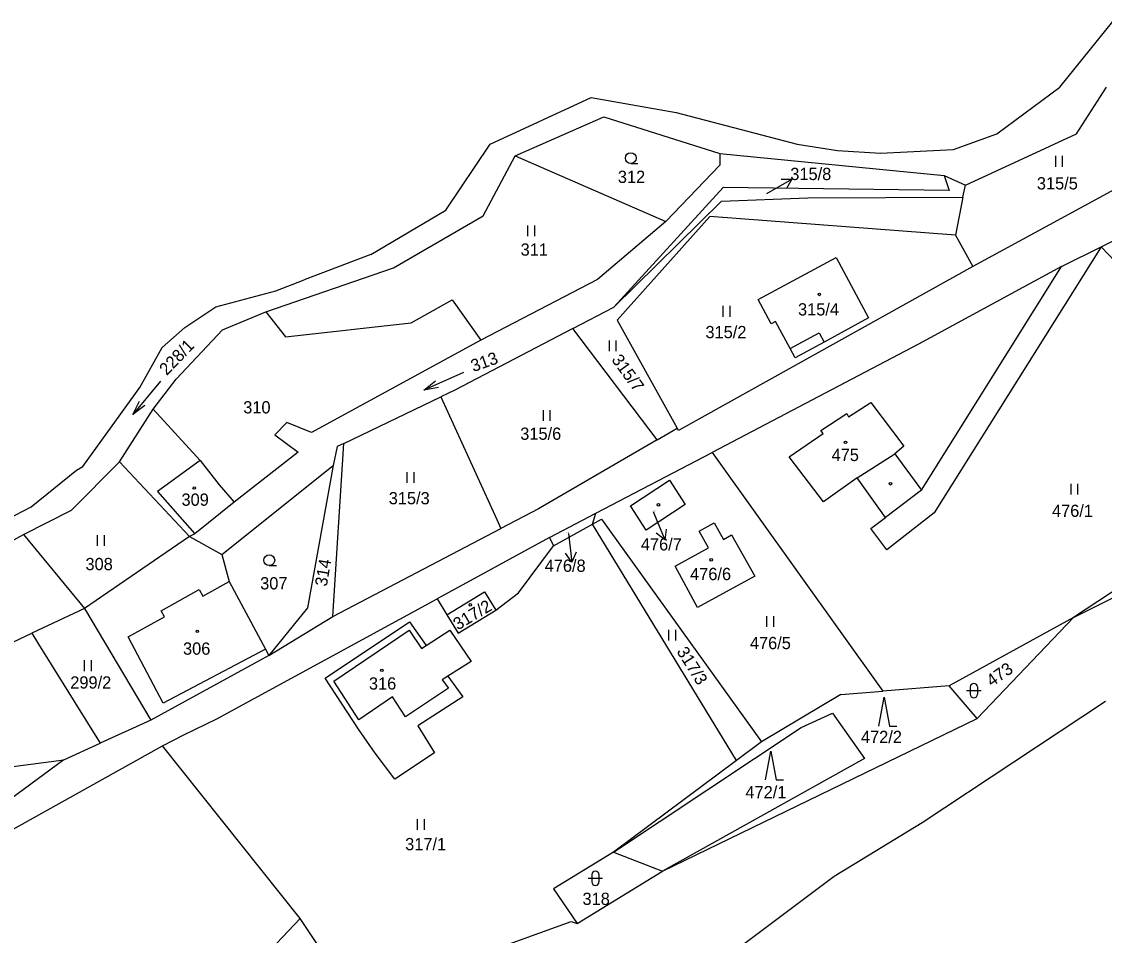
# Model space of a CAD drawing. Extents: x -670359 to -668019, y -978807 to -976674.
# Drawn here: x -669029.4 to -668879.1, y -976989.2 to -976862.4 of the extents above; entities that cross this region are included whole.
import ezdxf

# ---------------------------------------------------------------- set-up
doc = ezdxf.new("R2010")
doc.units = 0
for name, color, linetype in [('Hranice kat_území', 7, 'Continuous'), ('Hranice parcel', 7, 'Continuous'), ('Parcelní čísla', 7, 'Continuous'), ('Vnitřní kresba', 7, 'Continuous'), ('Značky budov', 7, 'Continuous'), ('Značky kultur', 7, 'Continuous')]:
    doc.layers.add(name, color=color, linetype=linetype)

msp = doc.modelspace()

# ---------------------------------------------------------------- linework, layer by layer
at = {"layer": 'Hranice kat_území'}
for points in [[(-668885.24, -976871.47), (-668877.9, -976862.4)], [(-668893.99, -976877.96), (-668885.24, -976871.47)], [(-668964.32, -976879.4), (-668950.3, -976872.91)], [(-668950.3, -976872.91), (-668938.52, -976875)], [(-668938.52, -976875), (-668921.7, -976879.4)], [(-668900.01, -976880.16), (-668893.99, -976877.96)], [(-668970.48, -976888.55), (-668964.32, -976879.4)], [(-668921.7, -976879.4), (-668916.14, -976880.29)], [(-668910.17, -976880.66), (-668900.01, -976880.16)], [(-668916.14, -976880.29), (-668910.17, -976880.66)], [(-668980.9, -976894.69), (-668970.48, -976888.55)], [(-668980.9, -976894.69), (-668990.17, -976898.24)], [(-668994.09, -976899.74), (-668990.17, -976898.24)], [(-669002.41, -976901.97), (-668994.09, -976899.74)], [(-669006.71, -976904.85), (-669002.41, -976901.97)], [(-669009.89, -976907.61), (-669006.71, -976904.85)], [(-669012.97, -976913.17), (-669009.89, -976907.61)], [(-669020.89, -976924.11), (-669012.97, -976913.17)], [(-669028.05, -976929.74), (-669021.75, -976924.62)], [(-669021.75, -976924.62), (-669020.89, -976924.11)], [(-669038.75, -976935.25), (-669028.05, -976929.74)]]:
    msp.add_lwpolyline(points, dxfattribs=at)
at = {"layer": 'Hranice parcel'}
for p, q in [((-668898.7, -976886.73), (-668898.37, -976885.09)), ((-668947.19, -976902.01), (-668932.22, -976887.3)), ((-668932.22, -976887.3), (-668920.24, -976886.83)), ((-668920.24, -976886.83), (-668898.7, -976886.73)), ((-668898.7, -976886.73), (-668899.74, -976892.01)), ((-668952.86, -976904.98), (-668947.19, -976902.01)), ((-668952.86, -976904.98), (-668969.24, -976913.55)), ((-668941.15, -976920.43), (-668952.86, -976904.98)), ((-668941.15, -976920.43), (-668938.36, -976918.81)), ((-668941.15, -976920.43), (-668957.61, -976929.98)), ((-668944.86, -976929.6), (-668939.46, -976926.02)), ((-668939.46, -976926.02), (-668937.25, -976929.38)), ((-668942.68, -976932.97), (-668944.86, -976929.6)), ((-668937.25, -976929.38), (-668942.68, -976932.97)), ((-668935.31, -976933.11), (-668933.23, -976931.93)), ((-668933.23, -976931.93), (-668931.96, -976934.25)), ((-668934.02, -976935.4), (-668935.31, -976933.11)), ((-668975.52, -976945.69), (-668973.21, -976948.95)), ((-668973.21, -976948.95), (-668969.92, -976946.83)), ((-668969.92, -976946.83), (-668966.97, -976951.18)), ((-668966.97, -976951.18), (-668970.2, -976953.2)), ((-668970.2, -976953.2), (-668968.15, -976956.09)), ((-668990.71, -976986.86), (-669009.84, -976962.88))]:
    msp.add_line(p, q, dxfattribs=at)
for points in [[(-668882.92, -976877.96), (-668878.75, -976871.48)], [(-668960.89, -976881.01), (-668948.54, -976875.6)], [(-668948.54, -976875.6), (-668932.46, -976880.69)], [(-668879.51, -976893.66), (-668843.75, -976875.75)], [(-668898.37, -976885.09), (-668882.92, -976877.96)], [(-668965.32, -976889.32), (-668960.89, -976881.01)], [(-668960.89, -976881.01), (-668939.94, -976890.11)], [(-668932.46, -976880.69), (-668932.47, -976882.29)], [(-668932.46, -976880.69), (-668901.33, -976883.73)], [(-668932.47, -976882.29), (-668939.94, -976890.11)], [(-668871.27, -976882.22), (-668897.31, -976896.38)], [(-668901.33, -976883.73), (-668900.61, -976885.82)], [(-668901.33, -976883.73), (-668898.37, -976885.09)], [(-668932, -976885.41), (-668947.19, -976902.01)], [(-668900.61, -976885.82), (-668932, -976885.41)], [(-668977.75, -976896.56), (-668965.32, -976889.32)], [(-668939.94, -976890.11), (-668949.42, -976898.16)], [(-668933.84, -976889.43), (-668946.71, -976903.8)], [(-668899.74, -976892.01), (-668933.84, -976889.43)], [(-668899.74, -976892.01), (-668897.31, -976896.38)], [(-668885.03, -976896.39), (-668879.51, -976893.66)], [(-668879.51, -976893.66), (-668858.76, -976915.33)], [(-668927.15, -976900.97), (-668916.32, -976895.12)], [(-668916.32, -976895.12), (-668911.8, -976903.49)], [(-668995.47, -976902.67), (-668977.75, -976896.56)], [(-668897.31, -976896.38), (-668938.17, -976919.15)], [(-668885.03, -976896.39), (-668904.87, -976907.14)], [(-668949.42, -976898.16), (-668965.62, -976906.6)], [(-668975.3, -976904.17), (-668969.6, -976900.99)], [(-668969.6, -976900.99), (-668965.62, -976906.6)], [(-668925.33, -976904.32), (-668927.15, -976900.97)], [(-669001.48, -976905.14), (-668995.47, -976902.67)], [(-668995.47, -976902.67), (-668992.76, -976906.12)], [(-668992.76, -976906.12), (-668975.3, -976904.17)], [(-668946.71, -976903.8), (-668938.36, -976918.81)], [(-668924.72, -976904), (-668925.33, -976904.32)], [(-668922.7, -976907.74), (-668924.72, -976904)], [(-668911.8, -976903.49), (-668917.95, -976906.88)], [(-669007.91, -976912), (-669001.48, -976905.14)], [(-668965.62, -976906.6), (-668989.12, -976919.41)], [(-668904.87, -976907.14), (-668933.54, -976922.17)], [(-668917.95, -976906.88), (-668921.99, -976909.06)], [(-668921.99, -976909.06), (-668922.7, -976907.74)], [(-669011.13, -976916.15), (-669007.91, -976912)], [(-668984.64, -976920.95), (-668971.2, -976914.48)], [(-668969.24, -976913.55), (-668971.2, -976914.48)], [(-668971.2, -976914.48), (-668963.43, -976931.47)], [(-669015.8, -976923.5), (-669011.13, -976916.15)], [(-669011.13, -976916.15), (-669004.6, -976923.3)], [(-668914.57, -976917.22), (-668911.5, -976915.24)], [(-668911.5, -976915.24), (-668906.89, -976921.32)], [(-668918.44, -976919.11), (-668914.84, -976916.76)], [(-668914.84, -976916.76), (-668914.57, -976917.22)], [(-668992.56, -976918.04), (-668994.25, -976919.72)], [(-668989.12, -976919.41), (-668992.56, -976918.04)], [(-668938.17, -976919.15), (-668938.36, -976918.81)], [(-668918.09, -976919.56), (-668918.44, -976919.11)], [(-668994.25, -976919.72), (-668990.97, -976922.13)], [(-668922.83, -976922.79), (-668918.09, -976919.56)], [(-668990.97, -976922.13), (-668999.88, -976929.06)], [(-668986.16, -976944.94), (-668984.64, -976920.95)], [(-668985.6, -976921.34), (-668986.13, -976923.99)], [(-668984.64, -976920.95), (-668985.6, -976921.34)], [(-668949.66, -976930.61), (-668933.54, -976922.17)], [(-668933.54, -976922.17), (-668909.84, -976955.28)], [(-668906.89, -976921.32), (-668908.17, -976922.37)], [(-669022.46, -976930.2), (-669015.8, -976923.5)], [(-669015.8, -976923.5), (-669006.06, -976933.85)], [(-669004.6, -976923.3), (-669001.96, -976926.66)], [(-668918.04, -976929.02), (-668922.83, -976922.79)], [(-668908.17, -976922.37), (-668904.44, -976927.39)], [(-668850.78, -976923.66), (-668883.36, -976945.09)], [(-669001.61, -976936.34), (-668986.13, -976923.99)], [(-668986.13, -976923.99), (-668989.69, -976943.75)], [(-669001.96, -976926.66), (-668999.88, -976929.06)], [(-668913.39, -976925.72), (-668918.04, -976929.02)], [(-668909.46, -976931.21), (-668913.39, -976925.72)], [(-668904.44, -976927.39), (-668909.46, -976931.21)], [(-668883.36, -976945.09), (-668847.47, -976927.18)], [(-668999.88, -976929.06), (-669005.34, -976933.45)], [(-669029.12, -976933.54), (-669022.46, -976930.2)], [(-668957.61, -976929.98), (-668962.86, -976932.73)], [(-668956.1, -976933.99), (-668949.66, -976930.61)], [(-668950.14, -976932.11), (-668949.66, -976930.61)], [(-668986.16, -976944.94), (-668962.86, -976932.73)], [(-668963.43, -976931.47), (-668962.86, -976932.73)], [(-668955.55, -976935.15), (-668950.14, -976932.11)], [(-668950.14, -976932.11), (-668948.89, -976931.41)], [(-668930.12, -976964.9), (-668950.14, -976932.11)], [(-668948.89, -976931.41), (-668926.66, -976962.32)], [(-669041.28, -976940.23), (-669029.12, -976933.54)], [(-669029.12, -976933.54), (-669020.67, -976943.81)], [(-669006.06, -976933.85), (-669020.67, -976943.81)], [(-669005.34, -976933.45), (-669006.06, -976933.85)], [(-669006.06, -976933.85), (-669001.61, -976936.34)], [(-668956.1, -976933.99), (-668971.71, -976942.48)], [(-668956.1, -976933.99), (-668955.55, -976935.15)], [(-668931.96, -976934.25), (-668930.82, -976933.62), (-668927.61, -976939.35), (-668935.54, -976943.71), (-668938.66, -976937.97)], [(-668960.4, -976941.66), (-668955.55, -976935.15)], [(-668938.66, -976937.97), (-668934.02, -976935.4)], [(-669001.61, -976936.34), (-669000.56, -976940.1)], [(-669000.56, -976940.1), (-668995.55, -976949.48)], [(-668963.54, -976944.07), (-668960.4, -976941.66)], [(-669002.3, -976959.14), (-668971.71, -976942.48)], [(-668971.71, -976942.48), (-668970.36, -976944.7)], [(-669020.67, -976943.81), (-669027.97, -976947.26)], [(-669020.67, -976943.81), (-669011.47, -976959.32)], [(-668989.69, -976943.75), (-668995.07, -976950.36)], [(-668970.36, -976944.7), (-668968.8, -976947.27)], [(-668968.8, -976947.27), (-668963.54, -976944.07)], [(-668995.07, -976950.36), (-668986.16, -976944.94)], [(-668987.23, -976953.5), (-668975.52, -976945.69)], [(-668883.36, -976945.09), (-668900.61, -976954.54)], [(-668896.75, -976959.07), (-668883.36, -976945.09)], [(-669046.09, -976955.82), (-669027.97, -976947.26)], [(-669027.97, -976947.26), (-669027.03, -976948.78)], [(-669027.03, -976948.78), (-669018.48, -976962.53)], [(-668995.07, -976950.36), (-669011.47, -976959.32)], [(-668995.55, -976949.48), (-668995.07, -976950.36)], [(-668982.61, -976960.56), (-668987.23, -976953.5)], [(-668915.66, -976955.75), (-668909.84, -976955.28)], [(-668900.61, -976954.54), (-668909.84, -976955.28)], [(-668896.75, -976959.07), (-668900.61, -976954.54)], [(-668968.15, -976956.09), (-668974.36, -976960.1)], [(-668915.66, -976955.75), (-668926.66, -976962.32)], [(-668878.92, -976956.75), (-668904.35, -976973.56)], [(-668921.15, -976960.32), (-668916.82, -976958.35)], [(-668916.82, -976958.35), (-668912.39, -976964.66)], [(-669011.47, -976959.32), (-669018.48, -976962.53)], [(-669006.88, -976961.37), (-669002.3, -976959.14)], [(-668940.4, -976980.27), (-668896.75, -976959.07)], [(-669009.84, -976962.88), (-669006.88, -976961.37)], [(-668980.3, -976963.92), (-668982.61, -976960.56)], [(-668974.36, -976960.1), (-668972.06, -976963.87)], [(-668947.2, -976977.62), (-668921.15, -976960.32)], [(-669072.41, -976997.75), (-669009.84, -976962.88)], [(-669023.54, -976964.84), (-669018.48, -976962.53)], [(-668926.66, -976962.32), (-668930.12, -976964.9)], [(-668977.59, -976967.53), (-668980.3, -976963.92)], [(-668972.06, -976963.87), (-668977.59, -976967.53)], [(-669033.79, -976966.17), (-669023.54, -976964.84)], [(-669023.54, -976964.84), (-669032.72, -976971.59)], [(-668930.12, -976964.9), (-668947.2, -976977.62)], [(-668912.39, -976964.66), (-668940.4, -976980.27)], [(-668904.35, -976973.56), (-668916.6, -976981.01)], [(-668947.2, -976977.62), (-668955.54, -976982.71)], [(-668947.2, -976977.62), (-668940.4, -976980.27)], [(-668952.28, -976987.52), (-668940.4, -976980.27)], [(-668916.6, -976981.01), (-668935.83, -976995.43)], [(-668955.54, -976982.71), (-668952.28, -976987.52)], [(-668990.71, -976986.86), (-669000.59, -976997.23)], [(-668981.86, -977000.08), (-668990.71, -976986.86)], [(-668968.82, -976992.93), (-668953.09, -976987.25)], [(-668953.09, -976987.25), (-668952.28, -976987.52)]]:
    msp.add_lwpolyline(points, dxfattribs=at)
at = {"layer": 'Parcelní čísla'}
for p, q in [((-668923.96, -976884.26), (-668922.46, -976884.26)), ((-668941.7, -976930.37), (-668941.61, -976930.59)), ((-668939.9, -976932.81), (-668940.11, -976934.3)), ((-668952.41, -976936), (-668953.01, -976937.38))]:
    msp.add_line(p, q, dxfattribs=at)
for points in [[(-668925.92, -976886.26), (-668922.46, -976884.26), (-668923.21, -976885.56)], [(-668941.61, -976930.59), (-668940.11, -976934.3), (-668941.29, -976933.37)], [(-668953.44, -976933.4), (-668953.01, -976937.38), (-668953.9, -976936.16)]]:
    msp.add_lwpolyline(points, dxfattribs=at)
at = {"layer": 'Vnitřní kresba'}
for p, q in [((-668986.04, -976953.91), (-668975.6, -976946.83)), ((-668975.6, -976946.83), (-668973.86, -976949.36)), ((-668973.86, -976949.36), (-668973.21, -976948.95)), ((-668982.55, -976959.27), (-668986.04, -976953.91)), ((-668970.2, -976953.2), (-668971.02, -976953.71)), ((-668971.02, -976953.71), (-668970.13, -976954.87)), ((-668970.13, -976954.87), (-668976.07, -976958.85)), ((-668977.9, -976956.07), (-668982.55, -976959.27)), ((-668976.07, -976958.85), (-668977.9, -976956.07))]:
    msp.add_line(p, q, dxfattribs=at)
for points in [[(-668879.51, -976893.66), (-668902.68, -976930.55)], [(-668904.44, -976927.39), (-668885.03, -976896.39)], [(-668922.7, -976907.74), (-668918.67, -976905.56)], [(-668918.67, -976905.56), (-668917.95, -976906.88)], [(-669004.6, -976923.3), (-669010.53, -976927.6)], [(-668913.39, -976925.72), (-668908.17, -976922.37)], [(-669010.53, -976927.6), (-669005.34, -976933.45)], [(-668911.51, -976932.72), (-668909.46, -976931.21)], [(-668902.68, -976930.55), (-668909.29, -976935.68)], [(-668909.29, -976935.68), (-668911.51, -976932.72)], [(-669004.24, -976942.1), (-669000.56, -976940.1)], [(-669010.02, -976944.16), (-669004.73, -976941.21)], [(-669004.73, -976941.21), (-669004.24, -976942.1)], [(-668970.36, -976944.7), (-668965.11, -976941.53)], [(-668965.11, -976941.53), (-668963.54, -976944.07)], [(-669009.56, -976945), (-669010.02, -976944.16)], [(-669014.6, -976947.75), (-669009.56, -976945)], [(-669009.74, -976956.96), (-669014.6, -976947.75)], [(-668995.55, -976949.48), (-669009.74, -976956.96)]]:
    msp.add_lwpolyline(points, dxfattribs=at)
at = {"layer": 'Značky budov'}
for centre in [(-668918.63, -976900.25), (-668915.01, -976920.77), (-669005.42, -976927.1), (-668940.98, -976929.44), (-668933.66, -976937.07), (-668967.1, -976943.32), (-669005, -976946.99), (-668979.38, -976952.4)]:
    msp.add_circle(centre, 0.175, dxfattribs=at)
at = {"layer": 'Značky kultur'}
for p, q in [((-668885.87, -976881.03), (-668885.87, -976882.53)), ((-668884.87, -976882.53), (-668884.87, -976881.03)), ((-668944.82, -976882.08), (-668943.82, -976882.08)), ((-668959.15, -976890.67), (-668959.15, -976892.17)), ((-668958.15, -976892.17), (-668958.15, -976890.67)), ((-668932.03, -976901.84), (-668932.03, -976903.34)), ((-668931.03, -976903.34), (-668931.03, -976901.84)), ((-668947.84, -976906.63), (-668947.84, -976908.13)), ((-668946.84, -976908.13), (-668946.84, -976906.63)), ((-668968.06, -976911.09), (-668973.54, -976913.51)), ((-669010.09, -976912.28), (-669013.93, -976916.9)), ((-668957, -976916.31), (-668957, -976917.81)), ((-668956, -976917.81), (-668956, -976916.31)), ((-668975.9, -976924.9), (-668975.9, -976926.4)), ((-668974.9, -976926.4), (-668974.9, -976924.9)), ((-668883.74, -976926.52), (-668883.74, -976928.02)), ((-668882.74, -976928.02), (-668882.74, -976926.52)), ((-669018.9, -976933.63), (-669018.9, -976935.13)), ((-669017.9, -976935.13), (-669017.9, -976933.63)), ((-668995, -976937.88), (-668994, -976937.88)), ((-668925.96, -976944.87), (-668925.96, -976946.37)), ((-668924.96, -976946.37), (-668924.96, -976944.87)), ((-668939.58, -976946.77), (-668939.58, -976948.27)), ((-668938.58, -976948.27), (-668938.58, -976946.77)), ((-669020.7, -976951.01), (-669020.7, -976952.51)), ((-669019.7, -976952.51), (-669019.7, -976951.01)), ((-668898.19, -976955.22), (-668896.19, -976955.22)), ((-668897.69, -976954.72), (-668897.69, -976955.72)), ((-668896.69, -976954.72), (-668896.69, -976955.72)), ((-668974.46, -976973.04), (-668974.46, -976974.54)), ((-668973.46, -976974.54), (-668973.46, -976973.04)), ((-668950.23, -976980.76), (-668950.23, -976981.76)), ((-668949.23, -976980.76), (-668949.23, -976981.76)), ((-668950.73, -976981.26), (-668948.73, -976981.26))]:
    msp.add_line(p, q, dxfattribs=at)
for points in [[(-668971.51, -976913.16), (-668973.54, -976913.51), (-668971.92, -976912.25)], [(-669012.26, -976915.68), (-669013.93, -976916.9), (-669013.03, -976915.04)], [(-668910.39, -976960.14), (-668909.64, -976956.14), (-668908.89, -976960.14), (-668907.89, -976960.14)], [(-668926.11, -976967.62), (-668925.36, -976963.62), (-668924.61, -976967.62), (-668923.61, -976967.62)]]:
    msp.add_lwpolyline(points, dxfattribs=at)
for centre, radius in [((-668944.82, -976881.33), 0.75), ((-668918.63, -976900.25), 0.175), ((-668915.01, -976920.77), 0.175), ((-668908.76, -976926.52), 0.175), ((-669005.42, -976927.1), 0.175), ((-668940.98, -976929.44), 0.175), ((-668995, -976937.13), 0.75), ((-668933.66, -976937.07), 0.175), ((-668967.1, -976943.32), 0.175), ((-669005, -976946.99), 0.175), ((-668979.38, -976952.4), 0.175)]:
    msp.add_circle(centre, radius, dxfattribs=at)
for centre, start, end in [((-668897.19, -976954.72), 0, 180), ((-668897.19, -976955.72), 180, 0), ((-668949.73, -976980.76), 0, 180), ((-668949.73, -976981.76), 180, 0)]:
    msp.add_arc(centre, 0.5, start, end, dxfattribs=at)

# ---------------------------------------------------------------- texts
at = {"layer": 'Parcelní čísla'}
for s, height, p in [('312', 1.7, (-668946.61, -976884.78)), ('315/8', 1.7, (-668922.67, -976884.38)), ('315/5', 1.7, (-668888.44, -976885.68)), ('315/8', 0.1, (-668925.92, -976886.26)), ('311', 1.7, (-668960.11, -976894.87)), ('315/4', 1.7, (-668921.6, -976903.17)), ('315/2', 1.7, (-668934.45, -976906.32)), ('310', 1.7, (-668998.62, -976916.76)), ('315/6', 1.7, (-668960.16, -976920.42)), ('475', 1.7, (-668916.94, -976923.37)), ('309', 1.7, (-669007.19, -976929.57)), ('315/3', 1.7, (-668978.42, -976929.37)), ('476/1', 1.7, (-668886.34, -976931.12)), ('476/7', 0.1, (-668941.7, -976930.37)), ('476/8', 0.1, (-668953.75, -976933.34)), ('476/7', 1.7, (-668943.42, -976935.77)), ('308', 1.7, (-669020.52, -976938.51)), ('476/8', 1.7, (-668956.77, -976938.74)), ('476/6', 1.7, (-668936.58, -976939.89)), ('307', 1.7, (-668996.27, -976941.18)), ('476/5', 1.7, (-668928.28, -976949.47)), ('306', 1.7, (-669006.98, -976950.24)), ('299/2', 1.7, (-669022.63, -976954.94)), ('316', 1.7, (-668981.17, -976955.08)), ('472/2', 1.7, (-668912.86, -976962.5)), ('472/1', 1.7, (-668928.9, -976970.16)), ('317/1', 1.7, (-668976.14, -976977.37)), ('318', 1.7, (-668951.52, -976984.96))]:
    msp.add_text(s, height=height, dxfattribs=at).set_placement(p)
for s, rotation, p in [('228/1', 46.1367, (-669009.23, -976911.58)), ('313', 19.4862, (-668966.67, -976911.03)), ('315/7', 306, (-668947.57, -976909.32)), ('314', 80.4284, (-668987.02, -976940.85)), ('317/2', 30.8191, (-668968.83, -976946.89)), ('317/3', 302.0739, (-668938.51, -976949.79)), ('473', 34.7164, (-668894.7, -976954.75))]:
    msp.add_text(s, height=1.7, rotation=rotation, dxfattribs=at).set_placement(p)

doc.saveas('drawing.dxf')
